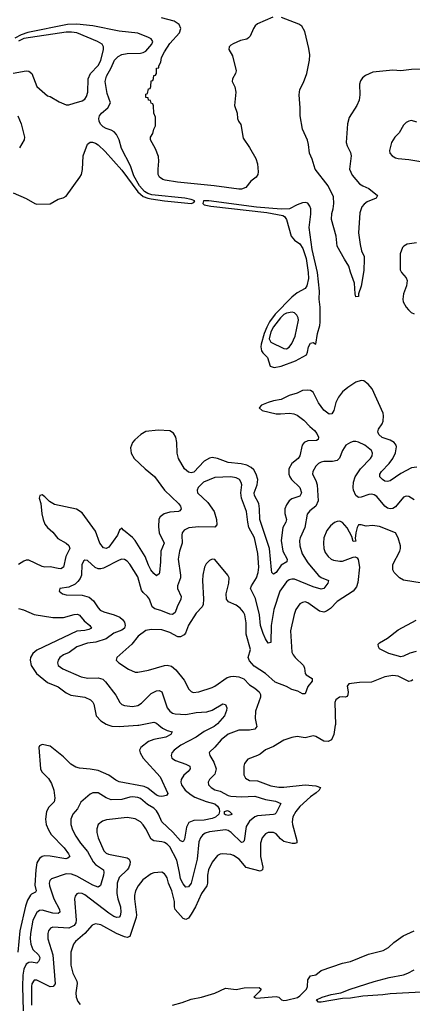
# Model space of a CAD drawing. Header units: inches. Extents: x 1954678 to 2060271, y 904822 to 1016299.
# Tile 281 of 403: x 1986220 to 1989176, y 997896 to 1005315. Entities that reach past the tile are written whole.
import ezdxf

# ---------------------------------------------------------------- set-up
doc = ezdxf.new("R2010")
doc.units = ezdxf.units.IN
doc.header["$MEASUREMENT"] = 0
doc.layers.add('B9080', color=7, linetype='Continuous')
doc.layers.add('B9989', color=7, linetype='Continuous')

msp = doc.modelspace()

# ---------------------------------------------------------------- linework, layer by layer
at = {"layer": 'B9080', "color": 5}
for points, elevation in [([(1988125.3, 1005334.7), (1988010, 1005283), (1987992.7, 1005270), (1987979.5, 1005250), (1987954.4, 1005190), (1987942.3, 1005177.7), (1987930, 1005169.6), (1987882.3, 1005157.7), (1987827.1, 1005132.9), (1987810, 1005123.7), (1987798, 1005110), (1987795.5, 1005090), (1987822, 1005042), (1987848.7, 1004930), (1987844.9, 1004910), (1987823, 1004870), (1987820.5, 1004850), (1987840.4, 1004810), (1987847, 1004770), (1987838, 1004670), (1987857.6, 1004610), (1987859.1, 1004570), (1987867.3, 1004550), (1987886, 1004526), (1987903.7, 1004423.7), (1987951.5, 1004351.5), (1987997.1, 1004270), (1988010.3, 1004230.3), (1988016.5, 1004170), (1988013.7, 1004150), (1988000.4, 1004130), (1987961.3, 1004098.7), (1987921.5, 1004050), (1987890, 1004038.4), (1987870, 1004039.5), (1987683.1, 1004063.1), (1987409.2, 1004090), (1987314.4, 1004105.6), (1987298, 1004110), (1987272.1, 1004130), (1987263.4, 1004150), (1987261.9, 1004190), (1987268.6, 1004250), (1987264.2, 1004284.2), (1987242.6, 1004342.6), (1987204.1, 1004410), (1987205, 1004430), (1987222.7, 1004457.3), (1987230, 1004491), (1987243.3, 1004516.7), (1987242, 1004582), (1987229, 1004611), (1987227.3, 1004667.3), (1987222, 1004682), (1987210, 1004686), (1987206, 1004706), (1987190, 1004708), (1987187.3, 1004727.3), (1987170, 1004728.7), (1987170, 1004754), (1987182, 1004758), (1987190, 1004794), (1987202, 1004798), (1987208, 1004812), (1987210, 1004854), (1987222, 1004858), (1987228.7, 1004871.3), (1987230, 1004894), (1987242, 1004898), (1987249, 1004911), (1987250, 1004950.8), (1987268.4, 1004951.6), (1987268.4, 1004968.4), (1987283.7, 1004996.3), (1987288.6, 1005030), (1987310, 1005072.7), (1987350, 1005135.9), (1987423.6, 1005216.4), (1987432.9, 1005250), (1987419.8, 1005279.8), (1987383, 1005303), (1987287.3, 1005330)], 380), ([(1989250, 1004942.5), (1989170, 1004940.3), (1989090, 1004929.1), (1989030, 1004934.7), (1988879.6, 1004920.4), (1988824.5, 1004895.5), (1988802.3, 1004877.7), (1988786.4, 1004853.6), (1988779.6, 1004830), (1988781.5, 1004750), (1988776.1, 1004710), (1988759.6, 1004670), (1988701.5, 1004578.5), (1988687.9, 1004530), (1988679.3, 1004390), (1988685, 1004365), (1988710, 1004315.3), (1988714.6, 1004290), (1988703.6, 1004190), (1988724.2, 1004144.2), (1988779.5, 1004079.5), (1988802.7, 1004062.7), (1988850, 1004043.7), (1988914, 1003990), (1988902.8, 1003970), (1988836.4, 1003943.6), (1988813.6, 1003926.4), (1988795.6, 1003904.4), (1988779.9, 1003860.1), (1988771, 1003710), (1988782.6, 1003622.6), (1988794.6, 1003574.6), (1988814.2, 1003530), (1988814.9, 1003510), (1988810, 1003426), (1988790, 1003308), (1988771, 1003250), (1988771.3, 1003228.7), (1988752, 1003228), (1988746, 1003250), (1988742, 1003330), (1988710, 1003414), (1988698.5, 1003458.5), (1988665.4, 1003510), (1988611.6, 1003610), (1988603.8, 1003683.8), (1988568.5, 1003810), (1988570, 1003854.8), (1988581, 1003890), (1988586.1, 1003930), (1988581.8, 1003981.8), (1988542.8, 1004062.8), (1988444.6, 1004190), (1988423.2, 1004263.2), (1988402.3, 1004310), (1988395.1, 1004375.1), (1988386.5, 1004406.5), (1988348.9, 1004490), (1988331.1, 1004590), (1988332.3, 1004650), (1988323.1, 1004750), (1988329.8, 1004790), (1988358.1, 1004841.9), (1988381.4, 1004910), (1988401.8, 1005010), (1988404.6, 1005050), (1988397.4, 1005097.4), (1988366.2, 1005226.2), (1988345.5, 1005265.5), (1988322.3, 1005282.3), (1988192.5, 1005332.5)], 380), ([(1986170.4, 1004010), (1986270, 1003969.2), (1986334, 1003930), (1986350, 1003924.7), (1986450, 1003928.2), (1986510, 1003962), (1986547.9, 1003972.1), (1986570, 1003984.9), (1986673, 1004130), (1986685.4, 1004150), (1986693.5, 1004186.5), (1986697.4, 1004290), (1986730, 1004377.1), (1986750, 1004391.7), (1986767.3, 1004392.8), (1986790, 1004385.5), (1986810, 1004372.8), (1986863.3, 1004323.3), (1986990, 1004182.3), (1987110, 1004019.3), (1987150, 1003983.9), (1987183.7, 1003970), (1987210, 1003964.9), (1987310.8, 1003950), (1987510, 1003930.2), (1987530, 1003936.9), (1987538.2, 1003950), (1987510, 1003961.5), (1987462.7, 1003970), (1987216.2, 1003996.2), (1987185.7, 1004005.7), (1987160.5, 1004020.5), (1987122.4, 1004062.4), (1987079.3, 1004139.3), (1987055.3, 1004215.3), (1986985.5, 1004345.5), (1986968, 1004410), (1986950, 1004449.7), (1986931, 1004470), (1986910, 1004483.5), (1986870, 1004496.4), (1986848.4, 1004508.4), (1986828.5, 1004528.5), (1986818.7, 1004550), (1986815.1, 1004570), (1986821.8, 1004590), (1986836.4, 1004610), (1986883, 1004650), (1986903, 1004690), (1986878.9, 1004758.9), (1986863.6, 1004850), (1986874.2, 1004890), (1986910, 1004952.1), (1986933.5, 1005010), (1986961.6, 1005038.4), (1986990, 1005052.2), (1987030, 1005059.6), (1987130, 1005062.2), (1987150, 1005067.1), (1987170, 1005079.4), (1987215.7, 1005130), (1987222, 1005150), (1987209.7, 1005170), (1987190, 1005182.2), (1987110, 1005213.5), (1986970, 1005228.6), (1986770, 1005268.6), (1986650, 1005282.1), (1986580.3, 1005279.7), (1986282.4, 1005217.6), (1986230, 1005202.4), (1986183, 1005177)], 420), ([(1986170, 1004912.7), (1986270, 1004930.9), (1986290, 1004928.2), (1986311.3, 1004910), (1986350, 1004813), (1986430, 1004742), (1986450, 1004736.3), (1986516.7, 1004696.7), (1986570, 1004674.6), (1986590, 1004673.4), (1986630, 1004687.6), (1986690, 1004703.6), (1986710, 1004717.4), (1986724.2, 1004735.8), (1986731.9, 1004768.1), (1986734.8, 1004870), (1986752.2, 1004910), (1986809.9, 1004970), (1986830, 1005007.9), (1986850.7, 1005090.7), (1986850.8, 1005110), (1986840.4, 1005130), (1986806.3, 1005150), (1986650, 1005215.3), (1986610, 1005221.3), (1986570, 1005220.3), (1986250, 1005172.9), (1986210, 1005154.4)], 440), ([(1986206.3, 1004590), (1986231, 1004530), (1986255.5, 1004430), (1986252.6, 1004410), (1986217.8, 1004350)], 420), ([(1989210, 1004542.8), (1989170, 1004554.7), (1989150, 1004551.1), (1989130, 1004539.7), (1989110, 1004519.7), (1989077.1, 1004462.9), (1989043.9, 1004430), (1989019.2, 1004390), (1989004.6, 1004330), (1989007.4, 1004310), (1989024.2, 1004290), (1989050, 1004275.5), (1989070.2, 1004270.2), (1989150, 1004261.4), (1989313.8, 1004233.8)], 420), ([(1989207.2, 1003632.8), (1989136.5, 1003623.5), (1989112.4, 1003610), (1989102.3, 1003597.7), (1989085.2, 1003550), (1989085.4, 1003430), (1989094.7, 1003410), (1989130.2, 1003370), (1989137.7, 1003350), (1989131.2, 1003311.2), (1989108.8, 1003250), (1989104.6, 1003210), (1989108, 1003190), (1989130, 1003150.3), (1989148.1, 1003128.1), (1989167.9, 1003110), (1989190, 1003098.2)], 420), ([(1989210, 1001942.6), (1989170, 1001938), (1989090, 1001896.2), (1989010, 1001840.8), (1988990, 1001834.6), (1988970, 1001838.5), (1988951.1, 1001850), (1988932.3, 1001870), (1988932.9, 1001890), (1988945, 1001910), (1989002.3, 1001970), (1989030, 1002009.1), (1989050.7, 1002050.7), (1989057.9, 1002097.9), (1989055.6, 1002110), (1989040.3, 1002130), (1989010, 1002146.1), (1988950, 1002168.1), (1988923.2, 1002190), (1988916.8, 1002210), (1988921.7, 1002230), (1988948.4, 1002270), (1988955.6, 1002290), (1988959.1, 1002330), (1988956.1, 1002350), (1988873, 1002533), (1988844.8, 1002570), (1988810, 1002593.7), (1988790, 1002595.6), (1988750, 1002582.9), (1988690, 1002544), (1988649.6, 1002510.4), (1988619.7, 1002470), (1988599.6, 1002430), (1988584.9, 1002370), (1988570, 1002344.5), (1988550, 1002343.5), (1988510, 1002372.1), (1988470, 1002428.6), (1988430, 1002508.7), (1988410, 1002520.2), (1988390, 1002523.1), (1988350, 1002520.1), (1988310, 1002500.4), (1988250, 1002483.9), (1988190, 1002452.5), (1988130, 1002443.4), (1988090, 1002431.4), (1988040.8, 1002410), (1988022.2, 1002390), (1988044.9, 1002370), (1988150, 1002345.5), (1988184.4, 1002344.4), (1988251.3, 1002351.3), (1988285.3, 1002345.3), (1988310, 1002334.8), (1988358.7, 1002298.7), (1988403.5, 1002250), (1988440.3, 1002220.3), (1988458.4, 1002198.4), (1988470.8, 1002170), (1988467.3, 1002152.7), (1988455, 1002145), (1988390, 1002142.5), (1988360.8, 1002130), (1988346.2, 1002110), (1988330.2, 1002030), (1988316.5, 1002010), (1988269.4, 1001970), (1988246.5, 1001930), (1988245.5, 1001890), (1988252.8, 1001870), (1988267.5, 1001850), (1988329.5, 1001790), (1988341.2, 1001750), (1988330, 1001724.4), (1988270, 1001704.5), (1988250, 1001690.8), (1988230, 1001661), (1988217, 1001630), (1988215.3, 1001595.3), (1988228.6, 1001550), (1988224.7, 1001530), (1988200.4, 1001490), (1988189.7, 1001390), (1988201.6, 1001310), (1988234.4, 1001250), (1988232.4, 1001230), (1988190, 1001204.1), (1988150, 1001149.8), (1988130, 1001138), (1988119.7, 1001150), (1988114.8, 1001170), (1988101.5, 1001330), (1988028.2, 1001550), (1988026.5, 1001630), (1988020.6, 1001670), (1987988.1, 1001730), (1987985.3, 1001750), (1988007.7, 1001810), (1988012.2, 1001850), (1988000.3, 1001890), (1987982.4, 1001922.4), (1987962.1, 1001942.1), (1987930, 1001957.7), (1987887.7, 1001967.7), (1987790, 1001977.5), (1987710, 1002009.2), (1987670, 1002015.6), (1987650, 1002011.3), (1987610, 1001989.1), (1987530, 1001905.4), (1987510, 1001899.7), (1987490, 1001905), (1987460.6, 1001930), (1987415.6, 1002010), (1987405, 1002050), (1987402, 1002130), (1987395.9, 1002170), (1987378.7, 1002198.7), (1987350, 1002216.3), (1987261.5, 1002221.5), (1987168.9, 1002211.1), (1987131.1, 1002190), (1987085.8, 1002150), (1987070, 1002129.7), (1987054.6, 1002090), (1987059, 1002050), (1987081.5, 1002010), (1987164.7, 1001930), (1987233.8, 1001873.8), (1987310.2, 1001770), (1987415.6, 1001670), (1987430.2, 1001650), (1987436.1, 1001630), (1987425.8, 1001614.2), (1987414.8, 1001610), (1987350, 1001604.7), (1987307.5, 1001592.5), (1987277.3, 1001570), (1987268.3, 1001551.7), (1987265, 1001495), (1987269.2, 1001450), (1987306.6, 1001370), (1987281.8, 1001310), (1987281.1, 1001230), (1987273, 1001150), (1987270, 1001140.9), (1987252.7, 1001127.2), (1987250, 1001126), (1987230, 1001141.1), (1987208.5, 1001170), (1987190, 1001204.7), (1987165.8, 1001270), (1987090, 1001392.2), (1987070, 1001414.2), (1987000.9, 1001470), (1986990, 1001485.2), (1986972.3, 1001467.7), (1986955.8, 1001430), (1986890, 1001341.6), (1986870, 1001330.7), (1986850, 1001336.8), (1986822.6, 1001370), (1986790, 1001462.2), (1986690, 1001598.4), (1986646.8, 1001626.8), (1986482.1, 1001662.1), (1986443.7, 1001683.7), (1986410, 1001720.5), (1986390, 1001735.6), (1986370.6, 1001729.4), (1986367, 1001710), (1986378.3, 1001670), (1986387.5, 1001592.5), (1986396.3, 1001550), (1986410, 1001514.9), (1986429.3, 1001490), (1986470, 1001453), (1986506, 1001406), (1986570.2, 1001370), (1986590, 1001353.2), (1986596.8, 1001330), (1986567.3, 1001270), (1986550.9, 1001190), (1986530, 1001178.7), (1986510, 1001179.2), (1986450, 1001192.8), (1986410, 1001190.5), (1986390, 1001194.9), (1986290, 1001243.1), (1986270, 1001243.1), (1986250, 1001236), (1986210, 1001209.7)], 420), ([(1989190, 1001698.3), (1989150, 1001723.5), (1989130, 1001725.1), (1989110, 1001716.3), (1989050, 1001645.6), (1989030, 1001632.7), (1989010, 1001628.9), (1988990, 1001633.5), (1988970, 1001648.9), (1988910, 1001723.1), (1988890, 1001735.3), (1988870, 1001739.4), (1988850, 1001737.3), (1988790, 1001716.5), (1988770, 1001714.6), (1988750, 1001729.8), (1988732.3, 1001770), (1988729.9, 1001790), (1988734.1, 1001830), (1988746.1, 1001870), (1988785.8, 1001930), (1988860.9, 1002010), (1988872.9, 1002030), (1988876.4, 1002050), (1988869.7, 1002070), (1988818.9, 1002110), (1988770, 1002132), (1988750, 1002136), (1988730, 1002136.8), (1988710, 1002129.8), (1988676.5, 1002110), (1988650, 1002069.5), (1988628.7, 1002011.3), (1988610, 1001993.3), (1988574.9, 1001985.1), (1988510, 1001985.8), (1988490, 1001982), (1988470, 1001970.8), (1988449.1, 1001950.9), (1988426.2, 1001910), (1988424.4, 1001890), (1988450, 1001843.1), (1988460.5, 1001810), (1988467.2, 1001690), (1988450.1, 1001649.9), (1988404.2, 1001615.8), (1988385.6, 1001590), (1988367.2, 1001490), (1988332.1, 1001410), (1988327.3, 1001390), (1988328.4, 1001350), (1988348.1, 1001290), (1988390, 1001221.8), (1988470, 1001126.2), (1988490, 1001112.4), (1988544.4, 1001090), (1988539, 1001070), (1988510.1, 1001029.9), (1988490, 1001025), (1988430, 1001042.9), (1988290, 1001098.7), (1988270, 1001100.9), (1988250, 1001095.4), (1988230, 1001080.8), (1988177.7, 1001010), (1988134.5, 1000870), (1988114.2, 1000750), (1988110, 1000621.2), (1988090, 1000616.9), (1988070, 1000649.6), (1988053.6, 1000690), (1988034, 1000750), (1988024.6, 1000830), (1987995, 1000955), (1987958.8, 1001030), (1987965.5, 1001050), (1988002.5, 1001110), (1988016.2, 1001150), (1988020.1, 1001190), (1988013.7, 1001293.7), (1987989.2, 1001410), (1987946.4, 1001490), (1987937.1, 1001530), (1987928.1, 1001610), (1987889.3, 1001710), (1987885.4, 1001750), (1987892.6, 1001810), (1987888.6, 1001828.6), (1987875.8, 1001850), (1987850, 1001864.1), (1987810, 1001869.9), (1987690, 1001866.8), (1987604.9, 1001830), (1987564.2, 1001790), (1987555.3, 1001770), (1987559.5, 1001750), (1987637.4, 1001677.4), (1987685.4, 1001610), (1987700.6, 1001550), (1987704.2, 1001510), (1987688.7, 1001491.3), (1987570, 1001493.8), (1987494.2, 1001485.8), (1987458.7, 1001470), (1987443.6, 1001450), (1987440.2, 1001430), (1987442.5, 1001370), (1987422.3, 1001310), (1987413.2, 1001250), (1987431.8, 1001130), (1987430.2, 1001110.2), (1987408.2, 1001050), (1987407.3, 1001030), (1987434.7, 1000970), (1987434.2, 1000950), (1987405, 1000890), (1987390.8, 1000849.2), (1987370, 1000833.3), (1987350, 1000835.3), (1987283.4, 1000863.4), (1987236.4, 1000876.4), (1987217.8, 1000890), (1987198.4, 1000950), (1987183.1, 1000970), (1987150, 1000998.2), (1987137.5, 1001017.5), (1987110, 1001118.3), (1987050, 1001213), (1987030, 1001234.7), (1987010, 1001248.3), (1986990, 1001249.8), (1986970, 1001243.1), (1986850, 1001183.2), (1986830, 1001177.9), (1986810, 1001178.4), (1986788.7, 1001188.7), (1986730, 1001241.3), (1986710, 1001242.4), (1986703.4, 1001236.6), (1986687.2, 1001210), (1986685.4, 1001130), (1986675, 1001105), (1986658.1, 1001081.9), (1986637.3, 1001062.7), (1986590, 1001040.4), (1986521, 1001030), (1986517.3, 1001010), (1986542.8, 1000990), (1986570, 1000981.1), (1986690, 1000978.4), (1986742.8, 1000962.8), (1986776.1, 1000936.1), (1986810, 1000884.2), (1986826.5, 1000866.5), (1986852.7, 1000852.7), (1986931.7, 1000831.7), (1986973, 1000813), (1986994.8, 1000794.8), (1987010, 1000774.9), (1987015.1, 1000750), (1987010.1, 1000729.9), (1986990, 1000714.3), (1986930, 1000692.3), (1986870, 1000649.8), (1986794.2, 1000625.8), (1986730, 1000616.5), (1986650, 1000589.8), (1986593.2, 1000546.8), (1986550.1, 1000529.9), (1986522.3, 1000510), (1986509.2, 1000490), (1986503.9, 1000470), (1986510.3, 1000450), (1986544, 1000424), (1986683.5, 1000363.5), (1986733.9, 1000353.9), (1986810, 1000356.1), (1986844.9, 1000344.9), (1986866.6, 1000326.6), (1986944.4, 1000224.4), (1986974, 1000170), (1986990, 1000154), (1987010, 1000147.6), (1987070, 1000140.7), (1987110, 1000148.1), (1987135.9, 1000164.1), (1987210, 1000238.5), (1987250, 1000258.5), (1987270, 1000259.7), (1987290.2, 1000250), (1987330.2, 1000130), (1987350, 1000103.9), (1987370, 1000090.2), (1987390, 1000083.7), (1987470, 1000080.7), (1987550, 1000093.9), (1987630, 1000099.2), (1987670, 1000113.1), (1987750, 1000159.7), (1987770, 1000156.5), (1987779.2, 1000130), (1987778.2, 1000110), (1987762.2, 1000070), (1987708.5, 1000010), (1987696.6, 1000000)], 440), ([(1989250, 1001070.7), (1989110, 1001092.4), (1989079.1, 1001110), (1989039.8, 1001150), (1989029.8, 1001170), (1989030.7, 1001210), (1989082.7, 1001310), (1989087.4, 1001330), (1989087.3, 1001350), (1989070.8, 1001410.8), (1989048.6, 1001448.6), (1988930, 1001496.4), (1988877.1, 1001502.9), (1988830, 1001498), (1988790, 1001509.4), (1988770, 1001509.3), (1988760.3, 1001490), (1988751.8, 1001450), (1988746.4, 1001406.4), (1988750, 1001386), (1988730, 1001384), (1988720.3, 1001420.3), (1988685.6, 1001485.6), (1988650, 1001527.3), (1988630, 1001535.6), (1988610, 1001535.1), (1988590, 1001526), (1988559.1, 1001500.9), (1988532.6, 1001467.4), (1988511.1, 1001410), (1988507.3, 1001370), (1988510.2, 1001330), (1988521.3, 1001301.3), (1988542, 1001270), (1988566, 1001250), (1988583.8, 1001243.8), (1988630, 1001234.7), (1988650, 1001236.5), (1988730, 1001264.4), (1988746.8, 1001266.8), (1988759.8, 1001259.8), (1988767.9, 1001247.9), (1988779.3, 1001190), (1988766.7, 1001073.3), (1988757.2, 1001042.8), (1988730.3, 1001010), (1988610, 1000931.7), (1988560.2, 1000879.8), (1988530, 1000857.7), (1988510, 1000851.9), (1988477.5, 1000857.5), (1988390, 1000922), (1988370, 1000928), (1988350, 1000924.7), (1988330, 1000913), (1988299.6, 1000870), (1988286.1, 1000833.9), (1988259.2, 1000710), (1988270.2, 1000550.2), (1988278.3, 1000530), (1988293.4, 1000510), (1988357.2, 1000450), (1988365, 1000430), (1988370.2, 1000390), (1988378, 1000378), (1988421.1, 1000350), (1988422.3, 1000330), (1988390.2, 1000290), (1988370, 1000236.2), (1988350, 1000236.4), (1988314.6, 1000254.6), (1988270, 1000269), (1988230, 1000291.7), (1988144.5, 1000324.5), (1988069.6, 1000390), (1987985, 1000445), (1987950, 1000484.2), (1987940.3, 1000510), (1987958.3, 1000570), (1987926.4, 1000686.4), (1987924.3, 1000770), (1987914.2, 1000830), (1987905.6, 1000850), (1987880, 1000880), (1987850, 1000903.5), (1987793.3, 1000930), (1987777.7, 1000950), (1987773.6, 1000990), (1987795.3, 1001070), (1987797, 1001110), (1987786.6, 1001130), (1987690, 1001247), (1987670, 1001249.6), (1987650, 1001240.7), (1987624.7, 1001215.3), (1987611.8, 1001190), (1987599.6, 1001130), (1987596.5, 1001090), (1987605.2, 1000950), (1987602.2, 1000910), (1987593.8, 1000890), (1987550, 1000843.1), (1987490, 1000753.5), (1987468, 1000692), (1987459, 1000681), (1987430, 1000664.8), (1987410, 1000666.3), (1987350, 1000697.7), (1987290, 1000717.5), (1987210, 1000719.3), (1987170, 1000713.1), (1987112.9, 1000670), (1987063.2, 1000610), (1986950.4, 1000510), (1986946.4, 1000490), (1986965.5, 1000470), (1987040.5, 1000420.5), (1987090, 1000399.5), (1987110, 1000398.3), (1987190, 1000414.7), (1987310, 1000448.4), (1987331.1, 1000451.1), (1987363.8, 1000443.8), (1987396.2, 1000416.2), (1987459.6, 1000339.6), (1987493.4, 1000270), (1987510, 1000253.4), (1987526.9, 1000246.9), (1987570, 1000250.2), (1987670, 1000284.4), (1987690, 1000293.8), (1987782.1, 1000357.9), (1987810, 1000367.2), (1987830, 1000368.1), (1987870, 1000363.6), (1987908.2, 1000348.2), (1987950, 1000304.4), (1987990, 1000278.4), (1988023, 1000250), (1988032.2, 1000230), (1988032.4, 1000210), (1987995.4, 1000104.6), (1987993.8, 1000050), (1988003.6, 1000000)], 460), ([(1986210, 1000879.1), (1986248, 1000868), (1986330, 1000833.2), (1986470, 1000811.4), (1986550, 1000811.9), (1986630, 1000833.4), (1986655, 1000835), (1986670, 1000829.2), (1986704.9, 1000784.9), (1986749.1, 1000750), (1986759.5, 1000730), (1986739.8, 1000720.2), (1986710, 1000712.3), (1986650, 1000706.9), (1986350, 1000565.7), (1986320.1, 1000539.9), (1986302.3, 1000510), (1986298.5, 1000490), (1986306, 1000450), (1986347.6, 1000390), (1986430, 1000320.4), (1986510, 1000287.4), (1986570, 1000244.3), (1986605, 1000225), (1986711.7, 1000211.7), (1986753, 1000190), (1986770, 1000173), (1986777, 1000157), (1986796.5, 1000070), (1986830, 1000032.4), (1986870, 1000007.8), (1986892.3, 1000000)], 420), ([(1989204.9, 1000555.1), (1989156.7, 1000543.3), (1989110, 1000518.5), (1989090, 1000515.1), (1989000, 1000540), (1988930, 1000574), (1988920.4, 1000590), (1988919.7, 1000610), (1988930, 1000619.5), (1988990, 1000656.3), (1989070, 1000716.8), (1989206.4, 1000790)], 460), ([(1989179, 1000341), (1989170, 1000334), (1989150.7, 1000329.3), (1989070, 1000368), (1989030, 1000374.1), (1988970, 1000363), (1988870, 1000324.7), (1988779.4, 1000320.6), (1988698, 1000310), (1988686.7, 1000293.3), (1988694, 1000250), (1988691.6, 1000228.4), (1988684.7, 1000215.3), (1988670.3, 1000209.7), (1988653.1, 1000213.1), (1988627.7, 1000210), (1988600.4, 1000190), (1988591.8, 1000170), (1988597, 1000003), (1988596.5, 1000000)], 480), ([(1987117.7, 1000000), (1987230, 1000021.6), (1987250, 1000014.7), (1987267.6, 1000000)], 420)]:
    msp.add_lwpolyline(points, dxfattribs=dict(at, elevation=elevation))
for points, elevation in [([(1987644, 1003950), (1987603.9, 1003950), (1987598.9, 1003930), (1987610, 1003919.8), (1987658, 1003910), (1988082, 1003862), (1988200.8, 1003840.8), (1988213.3, 1003833.3), (1988228.8, 1003810), (1988263.5, 1003683.5), (1988290, 1003655.3), (1988330, 1003625.3), (1988352.3, 1003592.3), (1988377, 1003517), (1988392.7, 1003410), (1988393.6, 1003366.4), (1988382.4, 1003310), (1988370, 1003289.7), (1988310, 1003256.1), (1988270, 1003224.8), (1988142.5, 1003097.5), (1988101.3, 1003038.7), (1988081.1, 1002998.9), (1988060.2, 1002950), (1988037.5, 1002870), (1988035.9, 1002850), (1988041.3, 1002821.3), (1988050, 1002804.8), (1988085.9, 1002770), (1988105.8, 1002705.8), (1988135.7, 1002695.7), (1988190, 1002704.4), (1988296.1, 1002743.9), (1988380.2, 1002790), (1988388.1, 1002810), (1988394.6, 1002850), (1988410, 1002878.7), (1988430, 1002883), (1988450, 1002871.3), (1988462.6, 1002950), (1988480.4, 1003010), (1988483.6, 1003036.4), (1988481.9, 1003150), (1988474.7, 1003210), (1988476.5, 1003270), (1988463.2, 1003410), (1988422.8, 1003582.8), (1988399.5, 1003750), (1988412.5, 1003850), (1988411.4, 1003890), (1988405.7, 1003910), (1988390, 1003932.8), (1988370, 1003939.1), (1988350, 1003936.4), (1988310, 1003921.1), (1988250.9, 1003889.1), (1988190, 1003888.1), (1988002.8, 1003902.8)], 420), ([(1988270.6, 1003110.6), (1988230, 1003105.2), (1988210, 1003094.2), (1988184.2, 1003070), (1988130, 1003001.8), (1988110, 1002963.2), (1988098.8, 1002910), (1988110, 1002885.4), (1988210, 1002837.5), (1988230, 1002835), (1988250, 1002847.2), (1988270, 1002874.3), (1988293.7, 1002930), (1988319.3, 1003050), (1988317.2, 1003070), (1988306.9, 1003090), (1988290, 1003105.7)], 440)]:
    msp.add_lwpolyline(points, close=True, dxfattribs=dict(at, elevation=elevation))
at = {"layer": 'B9989', "color": 5}
for points, elevation in [([(1987267.6, 1000000), (1987296.2, 999976.2), (1987330, 999960.2), (1987366.8, 999950), (1987357.1, 999930), (1987320.4, 999910), (1987230, 999892.7), (1987190, 999875.5), (1987131.3, 999830), (1987122.9, 999810), (1987127, 999790), (1987150.1, 999750), (1987276.9, 999610), (1987334.2, 999485.8), (1987324.7, 999470), (1987290, 999462.4), (1987270, 999463.5), (1987250, 999473.3), (1987185.8, 999525.8), (1987157.9, 999537.9), (1986970, 999572.7), (1986943.9, 999583.9), (1986890, 999621.6), (1986810, 999656.8), (1986750, 999669.1), (1986670, 999675.8), (1986643.4, 999683.4), (1986605.6, 999705.7), (1986550, 999761.2), (1986450, 999840.9), (1986390, 999854), (1986370, 999844), (1986364.4, 999830), (1986376.9, 999670), (1986387.8, 999647.8), (1986436.8, 999596.8), (1986460.5, 999560.5), (1986477.5, 999510), (1986485.4, 999450), (1986478.8, 999421.2), (1986439, 999381.1), (1986422.2, 999350), (1986415.5, 999290), (1986419.8, 999250), (1986435.7, 999210), (1986456.3, 999176.3), (1986555.8, 999075.8), (1986588.5, 999030), (1986596.9, 999010), (1986582.7, 998997.3), (1986567.4, 998992.6), (1986450, 999012.8), (1986406.3, 999013.7), (1986390, 999009.8), (1986370, 998995.5), (1986350, 998961.3), (1986340.7, 998910), (1986333.2, 998793.2), (1986343.7, 998750), (1986339.4, 998740.6), (1986310, 998726.3), (1986302.1, 998717.9), (1986279, 998681), (1986264.3, 998635.7), (1986221.8, 998450), (1986207.1, 998290)], 420), ([(1987696.6, 1000000), (1987684.7, 999990), (1987610, 999950.6), (1987550, 999909.3), (1987432.9, 999850), (1987382.6, 999810), (1987365.7, 999790), (1987359.5, 999770), (1987364.9, 999750), (1987392.5, 999732.5), (1987470, 999706.6), (1987500.2, 999690), (1987504.7, 999670), (1987488.1, 999650), (1987456, 999624), (1987435.5, 999590), (1987434.1, 999570), (1987439.1, 999550), (1987465.5, 999510), (1987510, 999473.5), (1987537.8, 999457.8), (1987624, 999424), (1987690, 999407.3), (1987708.9, 999390), (1987721.3, 999370), (1987725, 999350), (1987719.7, 999330), (1987693.7, 999306.3), (1987670, 999296), (1987610, 999283.9), (1987530, 999281.2), (1987494.4, 999265.6), (1987475.6, 999230), (1987459.8, 999140.2), (1987450, 999121.1), (1987430, 999129.1), (1987372.5, 999192.5), (1987289.9, 999269.9), (1987265.4, 999330), (1987250, 999355), (1987230, 999373.1), (1987182.1, 999402.1), (1987130, 999445.9), (1987110, 999453.8), (1987070, 999458.8), (1987050, 999457.3), (1986990, 999439.6), (1986910, 999435.9), (1986871.8, 999451.8), (1986810, 999489.8), (1986770.2, 999489.8), (1986750, 999479.1), (1986680.8, 999419.2), (1986654.4, 999370), (1986620.2, 999330), (1986605.2, 999290), (1986605.2, 999250), (1986617.5, 999210), (1986643.5, 999163.5), (1986678.5, 999110), (1986730, 999047.3), (1986772.3, 998970), (1986790, 998949.5), (1986850.2, 998910), (1986853.8, 998890), (1986850.2, 998870.2), (1986829.2, 998790.8), (1986810, 998778.7), (1986770, 998794.9), (1986650, 998861.5), (1986610, 998876.7), (1986570, 998878.5), (1986458.4, 998841.6), (1986446.8, 998830), (1986442, 998810), (1986443.9, 998790), (1986478.1, 998690), (1986518.8, 998610), (1986521.3, 998590), (1986510, 998581.5), (1986470, 998582.1), (1986390, 998604.7), (1986370, 998602.6), (1986350, 998586.8), (1986319.1, 998530), (1986300.3, 998430), (1986298.7, 998390), (1986303.8, 998350), (1986319.4, 998310), (1986362.3, 998270), (1986371.9, 998250), (1986370, 998234), (1986362.3, 998217.7), (1986350, 998207.3), (1986310, 998212.7), (1986289.1, 998210.9), (1986270, 998197.4), (1986250, 998161.3), (1986243, 998117), (1986241.3, 998030), (1986246.4, 997846.4)], 440), ([(1988003.6, 1000000), (1988005.5, 999990), (1987991.7, 999970), (1987950, 999960.6), (1987870, 999962.3), (1987790, 999930.6), (1987737.2, 999890), (1987690, 999833.3), (1987650, 999797.2), (1987647, 999790), (1987650.4, 999770), (1987681.7, 999721.7), (1987699.3, 999670), (1987690.2, 999629.8), (1987650.3, 999590), (1987638.9, 999570), (1987642.3, 999550), (1987661.1, 999530), (1987690, 999513), (1987730, 999503), (1987789.7, 999469.7), (1987810, 999464.4), (1987890, 999460.1), (1987990, 999464.8), (1988070, 999439.8), (1988146.9, 999426.9), (1988186.4, 999410), (1988150, 999338), (1988141.3, 999330), (1988130, 999325.6), (1988010, 999317.1), (1987990, 999309.9), (1987950, 999276.8), (1987925.1, 999234.9), (1987911.2, 999128.8), (1987900.9, 999119.1), (1987890, 999116.1), (1987813.4, 999190), (1987790, 999204.9), (1987770, 999210.4), (1987650, 999195.7), (1987615.5, 999184.5), (1987595.6, 999170), (1987580.7, 999150), (1987570, 999119.3), (1987555.8, 998990), (1987510.1, 998810), (1987490, 998782), (1987470, 998778.9), (1987450, 998803.1), (1987430, 998840.5), (1987424.3, 998890), (1987403.5, 998983.5), (1987350, 999082.8), (1987330, 999102.6), (1987310, 999114.4), (1987290, 999121.6), (1987230, 999127.7), (1987210, 999141.7), (1987170, 999218), (1987150, 999249.6), (1987129.6, 999270), (1987090, 999293.8), (1987030, 999305), (1986874.6, 999285.4), (1986843.8, 999276.2), (1986810.2, 999249.8), (1986800.9, 999219.1), (1986800.2, 999190), (1986811, 999150), (1986853.5, 999053.5), (1986870, 999036), (1986887.8, 999027.8), (1987030, 998999.3), (1987044.9, 998990), (1987052.7, 998970), (1987050.2, 998950), (1987038.3, 998921.7), (1987030, 998908.9), (1986970, 998852), (1986955, 998810), (1986952.1, 998730), (1986958.8, 998690), (1986979.5, 998630), (1986982, 998590), (1986977, 998563), (1986968.2, 998551.8), (1986950.9, 998549.1), (1986930, 998557), (1986890, 998582), (1986710, 998720.7), (1986690, 998731.3), (1986666.2, 998733.8), (1986650, 998729.5), (1986637, 998710), (1986632.7, 998690), (1986645.1, 998530), (1986642.7, 998510), (1986630.7, 998490), (1986590, 998470.4), (1986470, 998476.5), (1986450.9, 998469.1), (1986436.5, 998450), (1986431.1, 998430), (1986432.7, 998390), (1986469.1, 998270), (1986486.9, 998050), (1986470.8, 998029.2), (1986450, 998028.2), (1986350, 998077.7), (1986330, 998078.2), (1986312.4, 998050), (1986308.6, 998030), (1986309, 997890)], 460), ([(1988596.5, 1000000), (1988585.3, 999930), (1988567.3, 999890), (1988543.1, 999876.9), (1988510, 999878.7), (1988450, 999915.1), (1988430, 999918.4), (1988370, 999904.5), (1988310, 999914), (1988270, 999906.3), (1988210, 999885.4), (1988130, 999839.1), (1988070, 999814.3), (1988030, 999781.7), (1988010, 999771.1), (1987937.2, 999742.8), (1987912.2, 999710), (1987907.6, 999690), (1987906.5, 999626.5), (1987919.9, 999599.9), (1987950, 999581.7), (1988010, 999580.2), (1988110, 999542.7), (1988170, 999533), (1988210, 999532.2), (1988370, 999550.1), (1988450, 999543.5), (1988483.7, 999530), (1988474.2, 999510), (1988453, 999490), (1988410, 999459.6), (1988330, 999387.2), (1988299.8, 999350), (1988277.6, 999310), (1988270.8, 999270), (1988273.4, 999250), (1988306.9, 999130), (1988306.6, 999113.4), (1988292.8, 999107.2), (1988270.9, 999109.1), (1988210, 999123.9), (1988184.2, 999144.2), (1988150, 999181.7), (1988130, 999190.9), (1988091.3, 999190), (1988070, 999179.7), (1988046.9, 999150), (1988033, 999110), (1988033.2, 999010), (1988051.3, 998930), (1988047.4, 998910), (1988030, 998900.6), (1987926, 998926), (1987873.7, 998990), (1987830, 999018.2), (1987810, 999025), (1987750.2, 999029.8), (1987730, 999028.3), (1987710, 999017.4), (1987670, 998968), (1987641.4, 998910), (1987633.1, 998870), (1987633.9, 998810), (1987629.4, 998790), (1987588.4, 998730), (1987543.3, 998630), (1987510, 998575.9), (1987490, 998545.5), (1987470, 998534), (1987450, 998543.2), (1987391, 998611), (1987385.5, 998630), (1987385, 998670), (1987364.9, 998750), (1987339.2, 998810), (1987329.8, 998850), (1987318.7, 998870), (1987310, 998880.4), (1987290, 998891), (1987230, 998887.2), (1987210, 998879.1), (1987146.2, 998833.8), (1987111.9, 998790), (1987091.8, 998750), (1987083.9, 998716.1), (1987083.7, 998690), (1987099.8, 998570), (1987097.1, 998550), (1987050, 998408.1), (1987030, 998400.2), (1987010, 998405.5), (1986949.6, 998429.6), (1986830, 998495.2), (1986790, 998503.8), (1986766.4, 998493.6), (1986709.6, 998430.4), (1986640.2, 998370), (1986626, 998350), (1986605.5, 998290), (1986605, 998190), (1986619.3, 998130), (1986650.1, 998070.1), (1986653.9, 998053.9), (1986643.2, 997983.2), (1986644.6, 997950), (1986657.1, 997917.1), (1986674.7, 997894.7)], 480), ([(1986892.3, 1000000), (1986912.8, 999992.8), (1986970, 999989.1), (1987110, 999998.5), (1987117.7, 1000000)], 420), ([(1987370, 997890.1), (1987442.4, 997910), (1987510, 997935.1), (1987589.5, 997950), (1987690, 997979.5), (1987770, 998017.4), (1987850, 998008.5), (1987910, 998020.7), (1988023.6, 998023.6), (1988038, 998010), (1988023.6, 997990), (1987982.4, 997950), (1988003.4, 997943.4), (1988150, 997954.6), (1988170, 997949.3), (1988190.2, 997930), (1988210, 997925.7), (1988230, 997927.1), (1988311.8, 997948.2), (1988330, 997959.8), (1988379.8, 998010), (1988386, 998030), (1988390, 998080.7), (1988409.7, 998110), (1988450, 998118), (1988490, 998150.3), (1988650, 998207.4), (1988710, 998218.9), (1988845.5, 998274.5), (1988957.8, 998302.2), (1988996, 998324), (1989037.8, 998362.2), (1989106.8, 998413.2), (1989190.5, 998449.5)], 480), ([(1989290, 997989.3), (1989010, 997975.6), (1988953.1, 997966.9), (1988802.5, 997957.5), (1988710, 997943.4), (1988650, 997940.7), (1988490, 997912.8), (1988470, 997912.8), (1988454, 997930), (1988497, 997950), (1988566, 997970), (1988638.2, 997981.8), (1988708.6, 998011.4), (1988890, 998068.6), (1989002.7, 998097.3), (1989110, 998118), (1989143.7, 998130), (1989190, 998156.4)], 460)]:
    msp.add_lwpolyline(points, dxfattribs=dict(at, elevation=elevation))
at = {"layer": 'B9989', "color": 5, "elevation": 440}
msp.add_lwpolyline([(1987790, 999317.6), (1987770, 999324.8), (1987762.6, 999330), (1987762.4, 999350), (1987784.6, 999355.4), (1987800.3, 999350), (1987820.5, 999330), (1987810, 999323)], close=True, dxfattribs=at)

doc.saveas('drawing.dxf')
